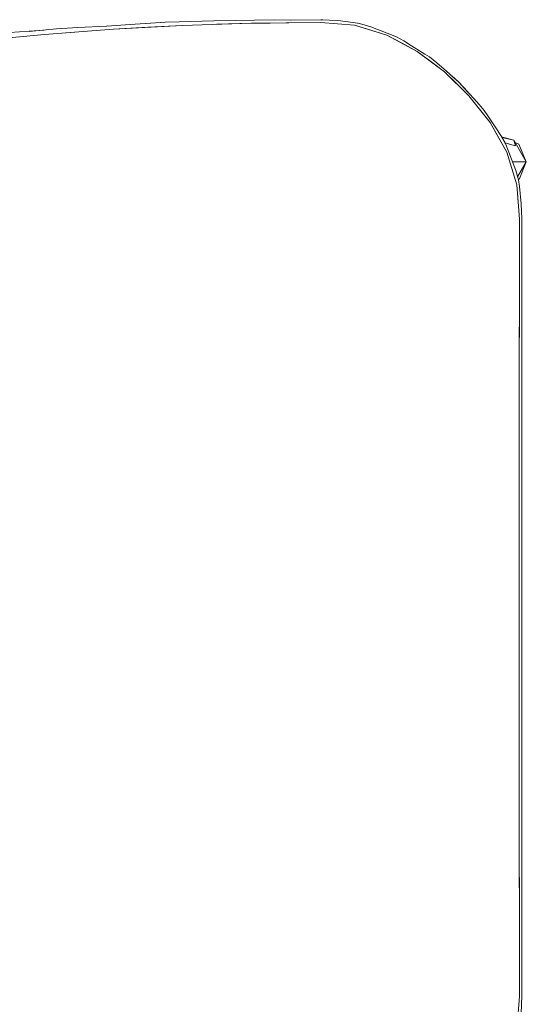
# Model space of a CAD drawing. Header units: millimetres. Extents: x 2 to 902, y -447 to 199.
# Tile 855 of 1056: x 38.836 to 39.253, y 181.411 to 182.222. Entities that reach past the tile are written whole.
import ezdxf

# ---------------------------------------------------------------- set-up
doc = ezdxf.new("R2010")
doc.units = ezdxf.units.MM
doc.header["$MEASUREMENT"] = 0
doc.layers.add('IFC-Elemento de mobília-Contorno', color=152, linetype='Continuous', lineweight=5)

msp = doc.modelspace()

# ---------------------------------------------------------------- linework, layer by layer
at = {"layer": 'IFC-Elemento de mobília-Contorno', "color": 7, "lineweight": 5}
for p, q in [((38.99592, 182.22086), (39.01365, 182.22136)), ((38.99592, 182.22086), (39.01365, 182.22136)), ((39.01365, 182.22136), (39.0294, 182.22152)), ((39.01365, 182.22136), (39.0294, 182.22152)), ((39.0294, 182.22152), (39.04623, 182.22177)), ((39.0294, 182.22152), (39.04623, 182.22177)), ((39.04623, 182.22177), (39.05959, 182.22149)), ((39.04623, 182.22177), (39.05959, 182.22149)), ((39.05864, 182.22151), (39.08393, 182.22192)), ((39.05864, 182.22151), (39.08393, 182.22192)), ((39.05873, 182.22151), (39.08395, 182.22192)), ((39.08393, 182.22192), (39.08549, 182.22176)), ((39.08393, 182.22192), (39.08549, 182.22176)), ((39.08395, 182.22192), (39.08553, 182.22176)), ((39.08395, 182.22192), (39.08553, 182.22176)), ((39.08435, 182.22181), (39.09797, 182.22128)), ((39.08435, 182.22181), (39.09797, 182.22128)), ((38.84412, 182.21249), (38.85614, 182.21329)), ((38.84412, 182.21249), (38.85614, 182.21328)), ((38.84418, 182.2121), (38.8666, 182.21431)), ((38.84418, 182.2121), (38.8666, 182.21431)), ((38.85676, 182.20985), (38.91339, 182.21417)), ((38.85676, 182.20985), (38.91339, 182.21417)), ((38.8666, 182.21431), (38.88404, 182.21561)), ((38.8666, 182.21431), (38.88404, 182.21561)), ((38.88404, 182.21561), (38.90803, 182.21668)), ((38.88404, 182.21561), (38.90803, 182.21668)), ((38.88507, 182.21201), (38.91339, 182.21417)), ((38.88507, 182.21201), (38.91339, 182.21417)), ((38.90779, 182.21667), (38.90889, 182.21674)), ((38.90779, 182.21667), (38.90889, 182.21674)), ((38.90803, 182.21668), (38.92727, 182.21806)), ((38.90803, 182.21668), (38.92727, 182.21806)), ((38.91339, 182.21417), (38.9701, 182.21722)), ((38.91339, 182.21417), (38.9701, 182.21722)), ((38.91339, 182.21417), (38.94174, 182.2157)), ((38.91339, 182.21417), (38.94174, 182.2157)), ((38.92727, 182.21806), (38.94796, 182.21924)), ((38.92727, 182.21806), (38.94796, 182.21924)), ((38.93986, 182.21878), (38.95597, 182.21984)), ((38.93986, 182.21878), (38.95597, 182.21984)), ((38.94042, 182.21881), (38.95596, 182.21984)), ((38.94042, 182.21881), (38.95596, 182.21984)), ((38.94174, 182.2157), (38.9701, 182.21722)), ((38.94174, 182.2157), (38.9701, 182.21722)), ((38.95596, 182.21984), (38.96755, 182.22004)), ((38.95596, 182.21984), (38.96755, 182.22004)), ((38.96755, 182.22004), (38.99592, 182.22086)), ((38.96755, 182.22004), (38.99592, 182.22086)), ((38.9701, 182.21722), (39.02685, 182.219)), ((38.9701, 182.21722), (39.02685, 182.219)), ((38.99847, 182.21811), (39.02685, 182.219)), ((38.99847, 182.21811), (39.02685, 182.219)), ((39.02685, 182.219), (39.08358, 182.21949)), ((39.02685, 182.219), (39.08358, 182.21949)), ((39.02685, 182.219), (39.0423, 182.21913)), ((39.02685, 182.219), (39.0423, 182.21913)), ((39.0423, 182.21913), (39.05775, 182.21926)), ((39.0423, 182.21913), (39.05775, 182.21926)), ((39.05775, 182.21926), (39.08358, 182.21949)), ((39.05775, 182.21926), (39.08358, 182.21949)), ((39.08358, 182.21949), (39.09757, 182.21844)), ((39.08358, 182.21949), (39.11156, 182.2174)), ((39.08358, 182.21949), (39.09757, 182.21844)), ((39.08358, 182.21949), (39.11156, 182.2174)), ((39.09757, 182.21844), (39.11156, 182.2174)), ((39.09757, 182.21844), (39.11156, 182.2174)), ((39.09797, 182.22128), (39.11049, 182.21967)), ((39.09797, 182.22128), (39.11049, 182.21967)), ((39.11049, 182.21967), (39.1159, 182.21883)), ((39.11049, 182.21967), (39.1159, 182.21883)), ((39.11156, 182.2174), (39.12498, 182.21325)), ((39.11156, 182.2174), (39.13839, 182.20911)), ((39.11156, 182.2174), (39.12498, 182.21325)), ((39.11156, 182.2174), (39.13839, 182.20911)), ((39.1159, 182.21883), (39.12519, 182.21598)), ((39.1159, 182.21883), (39.12519, 182.21598)), ((39.12498, 182.21325), (39.13839, 182.20911)), ((39.12498, 182.21325), (39.13839, 182.20911)), ((39.12519, 182.21598), (39.13861, 182.21077)), ((39.12519, 182.21598), (39.13861, 182.21077)), ((38.80025, 182.20428), (38.85676, 182.20985)), ((38.80025, 182.20428), (38.85676, 182.20985)), ((38.82814, 182.21144), (38.84412, 182.21249)), ((38.82814, 182.21144), (38.84412, 182.21249)), ((38.85676, 182.20985), (38.88507, 182.21201)), ((38.85676, 182.20985), (38.88507, 182.21201)), ((39.13839, 182.20911), (39.15077, 182.20246)), ((39.13839, 182.20911), (39.16316, 182.19581)), ((39.13839, 182.20911), (39.15077, 182.20246)), ((39.13839, 182.20911), (39.16316, 182.19581)), ((39.13861, 182.21077), (39.14616, 182.20783)), ((39.13861, 182.21077), (39.14616, 182.20783)), ((39.14616, 182.20783), (39.15227, 182.20452)), ((39.14616, 182.20783), (39.15227, 182.20452)), ((39.15077, 182.20246), (39.16316, 182.19581)), ((39.15077, 182.20246), (39.16316, 182.19581)), ((39.15227, 182.20452), (39.15863, 182.2005)), ((39.15227, 182.20452), (39.15863, 182.2005)), ((39.15863, 182.2005), (39.16965, 182.19354)), ((39.15863, 182.2005), (39.16965, 182.19354)), ((39.16316, 182.19581), (39.17442, 182.1874)), ((39.16316, 182.19581), (39.18568, 182.17897)), ((39.16316, 182.19581), (39.17442, 182.1874)), ((39.16316, 182.19581), (39.18568, 182.17897)), ((39.16965, 182.19354), (39.17325, 182.19125)), ((39.16965, 182.19354), (39.17325, 182.19125)), ((39.17325, 182.19125), (39.17947, 182.18636)), ((39.17325, 182.19125), (39.17947, 182.18636)), ((39.17442, 182.1874), (39.18568, 182.17897)), ((39.17442, 182.1874), (39.18568, 182.17897)), ((39.17947, 182.18636), (39.18732, 182.17953)), ((39.17947, 182.18636), (39.18732, 182.17953)), ((39.18568, 182.17897), (39.20584, 182.15936)), ((39.18568, 182.17897), (39.19576, 182.16916)), ((39.18568, 182.17897), (39.20584, 182.15936)), ((39.18568, 182.17897), (39.19576, 182.16916)), ((39.18732, 182.17953), (39.19553, 182.17219)), ((39.18732, 182.17953), (39.19553, 182.17219)), ((39.19172, 182.17559), (39.19735, 182.17082)), ((39.19172, 182.17559), (39.19735, 182.17082)), ((39.1918, 182.17552), (39.19733, 182.17083)), ((39.1918, 182.17552), (39.19733, 182.17083)), ((39.19576, 182.16916), (39.20584, 182.15936)), ((39.19576, 182.16916), (39.20584, 182.15936)), ((39.19733, 182.17083), (39.20487, 182.16238)), ((39.19733, 182.17083), (39.20487, 182.16238)), ((39.19735, 182.17082), (39.20499, 182.16225)), ((39.19735, 182.17082), (39.20499, 182.16225)), ((39.20275, 182.1647), (39.20978, 182.157)), ((39.20275, 182.1647), (39.20978, 182.157)), ((39.20584, 182.15936), (39.21456, 182.14832)), ((39.20584, 182.15936), (39.22328, 182.13729)), ((39.20584, 182.15936), (39.21456, 182.14832)), ((39.20584, 182.15936), (39.22328, 182.13729)), ((39.20978, 182.157), (39.21422, 182.15222)), ((39.20978, 182.157), (39.21422, 182.15222)), ((39.21422, 182.15222), (39.21835, 182.14726)), ((39.21422, 182.15222), (39.21835, 182.14726)), ((39.21456, 182.14832), (39.22328, 182.13729)), ((39.21456, 182.14832), (39.22328, 182.13729)), ((39.21835, 182.14726), (39.22142, 182.1427)), ((39.21835, 182.14726), (39.22142, 182.1427)), ((39.22142, 182.1427), (39.22797, 182.13282)), ((39.22142, 182.1427), (39.22797, 182.13282)), ((39.22328, 182.13729), (39.237, 182.11277)), ((39.22328, 182.13729), (39.23014, 182.12503)), ((39.22328, 182.13729), (39.237, 182.11277)), ((39.22328, 182.13729), (39.23014, 182.12503)), ((39.22797, 182.13282), (39.23206, 182.12655)), ((39.22797, 182.13282), (39.23206, 182.12655)), ((39.23013, 182.12504), (39.237, 182.11277)), ((39.23013, 182.12504), (39.237, 182.11277)), ((39.23206, 182.12655), (39.23549, 182.1204)), ((39.23206, 182.12655), (39.23549, 182.1204)), ((39.23263, 182.12552), (39.24262, 182.12285)), ((39.23263, 182.12552), (39.24262, 182.12285)), ((39.23292, 182.125), (39.24262, 182.12285)), ((39.23292, 182.125), (39.24262, 182.12285)), ((39.23546, 182.12045), (39.23549, 182.1204)), ((39.23546, 182.12044), (39.2355, 182.12038)), ((39.23546, 182.12044), (39.24423, 182.118)), ((39.23546, 182.12044), (39.2355, 182.12038)), ((39.23546, 182.12044), (39.2355, 182.12038)), ((39.23546, 182.12044), (39.24423, 182.118)), ((39.23546, 182.12044), (39.23549, 182.1204)), ((39.23546, 182.12044), (39.2355, 182.12038)), ((39.23547, 182.12044), (39.23854, 182.11288)), ((39.23547, 182.12044), (39.23549, 182.1204)), ((39.23547, 182.12044), (39.23854, 182.11288)), ((39.23549, 182.1204), (39.2355, 182.12037)), ((39.2355, 182.12038), (39.23552, 182.12033)), ((39.2355, 182.12038), (39.23552, 182.12033)), ((39.24262, 182.12285), (39.24423, 182.118)), ((39.24262, 182.12285), (39.25298, 182.10492)), ((39.24262, 182.12285), (39.24423, 182.118)), ((39.24262, 182.12285), (39.25298, 182.10492)), ((39.24377, 182.12085), (39.24691, 182.11955)), ((39.24377, 182.12085), (39.24691, 182.11955)), ((39.24691, 182.11955), (39.25298, 182.10492)), ((39.237, 182.11277), (39.24528, 182.08594)), ((39.237, 182.11277), (39.24114, 182.09935)), ((39.237, 182.11277), (39.24528, 182.08594)), ((39.237, 182.11277), (39.24114, 182.09935)), ((39.23854, 182.11288), (39.24437, 182.0978)), ((39.23854, 182.11288), (39.24437, 182.0978)), ((39.24162, 182.10492), (39.24296, 182.10492)), ((39.24162, 182.10492), (39.24296, 182.10492)), ((39.24296, 182.10492), (39.25045, 182.10492)), ((39.24296, 182.10492), (39.25045, 182.10492)), ((39.24582, 182.09253), (39.25298, 182.10492)), ((39.24582, 182.09253), (39.25298, 182.10492)), ((39.247, 182.09038), (39.25298, 182.10492)), ((39.25045, 182.10492), (39.25298, 182.10492)), ((39.25045, 182.10492), (39.25298, 182.10492)), ((39.24114, 182.09935), (39.24528, 182.08594)), ((39.24114, 182.09935), (39.24528, 182.08594)), ((39.24437, 182.0978), (39.24653, 182.08996)), ((39.24437, 182.0978), (39.24653, 182.08996)), ((39.24528, 182.08594), (39.24734, 182.05776)), ((39.24528, 182.08594), (39.24631, 182.07193)), ((39.24528, 182.08594), (39.24734, 182.05776)), ((39.24528, 182.08594), (39.24631, 182.07193)), ((39.24646, 182.09015), (39.24653, 182.08996)), ((39.24646, 182.09015), (39.24653, 182.08996)), ((39.24647, 182.09016), (39.24651, 182.09017)), ((39.24647, 182.09015), (39.24651, 182.09017)), ((39.24651, 182.09017), (39.24653, 182.08996)), ((39.24653, 182.08996), (39.24731, 182.08456)), ((39.24653, 182.08996), (39.24655, 182.08976)), ((39.24653, 182.08996), (39.24731, 182.08456)), ((39.24731, 182.08456), (39.24887, 182.07021)), ((39.24731, 182.08456), (39.24887, 182.07021)), ((39.24552, 182.08273), (39.24552, 182.0827)), ((39.24552, 182.08273), (39.24552, 182.0827)), ((39.24631, 182.07193), (39.24734, 182.05776)), ((39.24631, 182.07193), (39.24734, 182.05776)), ((39.24887, 182.07021), (39.24926, 182.05788)), ((39.24887, 182.07021), (39.24926, 182.05788)), ((39.24918, 182.06053), (39.2494, 182.05808)), ((39.24918, 182.06053), (39.2494, 182.05808)), ((39.24919, 182.06036), (39.2494, 182.05792)), ((39.24919, 182.06036), (39.2494, 182.05792)), ((39.24734, 182.05776), (39.24739, 182.03778)), ((39.24734, 182.05776), (39.24744, 182.02223)), ((39.24734, 182.05776), (39.24739, 182.03778)), ((39.24734, 182.05776), (39.24744, 182.02223)), ((39.2494, 182.02079), (39.2494, 182.05808)), ((39.2494, 182.02079), (39.2494, 182.05808)), ((39.2494, 182.03791), (39.2494, 182.05792)), ((39.2494, 182.03791), (39.2494, 182.05792)), ((39.24739, 182.03778), (39.24744, 182.02223)), ((39.2494, 182.01791), (39.2494, 182.03791)), ((39.2494, 182.01791), (39.2494, 182.03791)), ((39.24732, 181.98669), (39.24744, 182.02223)), ((39.24732, 181.98669), (39.24744, 182.02223)), ((39.24738, 182.00446), (39.24744, 182.02223)), ((39.24738, 182.00446), (39.24744, 182.02223)), ((39.2494, 181.98365), (39.2494, 182.02079)), ((39.2494, 181.98365), (39.2494, 182.02079)), ((39.2494, 181.99791), (39.2494, 182.01791)), ((39.2494, 181.99791), (39.2494, 182.01791)), ((39.24732, 181.98669), (39.24738, 182.00446)), ((39.2494, 181.9779), (39.2494, 181.99791)), ((39.2494, 181.9779), (39.2494, 181.99791)), ((39.24725, 181.95116), (39.24732, 181.98669)), ((39.24725, 181.95116), (39.24732, 181.98669)), ((39.24729, 181.96892), (39.24732, 181.98669)), ((39.24729, 181.96892), (39.24732, 181.98669)), ((39.2494, 181.94077), (39.2494, 181.98365)), ((39.2494, 181.94077), (39.2494, 181.98365)), ((39.2494, 181.9579), (39.2494, 181.9779)), ((39.2494, 181.9579), (39.2494, 181.9779)), ((39.24725, 181.95116), (39.24729, 181.96892)), ((39.2494, 181.9379), (39.2494, 181.9579)), ((39.2494, 181.9379), (39.2494, 181.9579)), ((39.24725, 181.93338), (39.24725, 181.95116)), ((39.24725, 181.91562), (39.24725, 181.95116)), ((39.24725, 181.93338), (39.24725, 181.95116)), ((39.24725, 181.91562), (39.24725, 181.95116)), ((39.2494, 181.89789), (39.2494, 181.94077)), ((39.2494, 181.89789), (39.2494, 181.94077)), ((39.2494, 181.9179), (39.2494, 181.9379)), ((39.2494, 181.9179), (39.2494, 181.9379)), ((39.24725, 181.90673), (39.24725, 181.91562)), ((39.24725, 181.91562), (39.24725, 181.88007)), ((39.24725, 181.90673), (39.24725, 181.91562)), ((39.24725, 181.91562), (39.24725, 181.88007)), ((39.2494, 181.89789), (39.2494, 181.9179)), ((39.2494, 181.89789), (39.2494, 181.9179)), ((39.24725, 181.90673), (39.24725, 181.89785)), ((39.24725, 181.90673), (39.24725, 181.89785)), ((39.2494, 181.8779), (39.2494, 181.89789)), ((39.2494, 181.8579), (39.2494, 181.89789)), ((39.2494, 181.8779), (39.2494, 181.89789)), ((39.2494, 181.8579), (39.2494, 181.89789)), ((39.24724, 181.86231), (39.24725, 181.88007)), ((39.24724, 181.84454), (39.24725, 181.88007)), ((39.24724, 181.86231), (39.24725, 181.88007)), ((39.24724, 181.84454), (39.24725, 181.88007)), ((39.2494, 181.8679), (39.2494, 181.8779)), ((39.2494, 181.8679), (39.2494, 181.8779)), ((39.2494, 181.8579), (39.2494, 181.8679)), ((39.2494, 181.8579), (39.2494, 181.8679)), ((39.2494, 181.8379), (39.2494, 181.8579)), ((39.2494, 181.8179), (39.2494, 181.8579)), ((39.2494, 181.8379), (39.2494, 181.8579)), ((39.2494, 181.8179), (39.2494, 181.8579)), ((39.24722, 181.809), (39.24724, 181.84454)), ((39.24722, 181.809), (39.24724, 181.84454)), ((39.24723, 181.82677), (39.24724, 181.84454)), ((39.24723, 181.82677), (39.24724, 181.84454)), ((39.2494, 181.8179), (39.2494, 181.8379)), ((39.2494, 181.8179), (39.2494, 181.8379)), ((39.2494, 181.79791), (39.2494, 181.8179)), ((39.2494, 181.77791), (39.2494, 181.8179)), ((39.2494, 181.79791), (39.2494, 181.8179)), ((39.2494, 181.77791), (39.2494, 181.8179)), ((39.24722, 181.79122), (39.24722, 181.809)), ((39.24722, 181.77346), (39.24722, 181.809)), ((39.24722, 181.79122), (39.24722, 181.809)), ((39.24722, 181.77346), (39.24722, 181.809)), ((39.2494, 181.77791), (39.2494, 181.79791)), ((39.2494, 181.77791), (39.2494, 181.79791)), ((39.2494, 181.75791), (39.2494, 181.77791)), ((39.2494, 181.73792), (39.2494, 181.77791)), ((39.2494, 181.75791), (39.2494, 181.77791)), ((39.2494, 181.73792), (39.2494, 181.77791)), ((39.24722, 181.73792), (39.24722, 181.77346)), ((39.24722, 181.75569), (39.24722, 181.77346)), ((39.24722, 181.73792), (39.24722, 181.77346)), ((39.24722, 181.75569), (39.24722, 181.77346)), ((39.24722, 181.7468), (39.24722, 181.75569)), ((39.24722, 181.7468), (39.24722, 181.75569)), ((39.2494, 181.73792), (39.2494, 181.75791)), ((39.2494, 181.73792), (39.2494, 181.75791)), ((39.24722, 181.70238), (39.24722, 181.73792)), ((39.24722, 181.70238), (39.24722, 181.73792)), ((39.2494, 181.71792), (39.2494, 181.73792)), ((39.2494, 181.69792), (39.2494, 181.73792)), ((39.2494, 181.71792), (39.2494, 181.73792)), ((39.2494, 181.69792), (39.2494, 181.73792)), ((39.24722, 181.70238), (39.24722, 181.72015)), ((39.24722, 181.70238), (39.24722, 181.72015)), ((39.2494, 181.69792), (39.2494, 181.71792)), ((39.2494, 181.69792), (39.2494, 181.71792)), ((39.24722, 181.70238), (39.24722, 181.66684)), ((39.24722, 181.70238), (39.24722, 181.66684)), ((39.2494, 181.68792), (39.2494, 181.69792)), ((39.2494, 181.65793), (39.2494, 181.69792)), ((39.2494, 181.68792), (39.2494, 181.69792)), ((39.2494, 181.65793), (39.2494, 181.69792)), ((39.2494, 181.67792), (39.2494, 181.68792)), ((39.2494, 181.67792), (39.2494, 181.68792)), ((39.24722, 181.68461), (39.24722, 181.66684)), ((39.24722, 181.68461), (39.24722, 181.66684)), ((39.2494, 181.65793), (39.2494, 181.67792)), ((39.2494, 181.65793), (39.2494, 181.67792)), ((39.24722, 181.66684), (39.24724, 181.6313)), ((39.24722, 181.66684), (39.24724, 181.6313)), ((39.2494, 181.63793), (39.2494, 181.65793)), ((39.2494, 181.61793), (39.2494, 181.65793)), ((39.2494, 181.63793), (39.2494, 181.65793)), ((39.2494, 181.61793), (39.2494, 181.65793)), ((39.24723, 181.64907), (39.24724, 181.6313)), ((39.24723, 181.64907), (39.24724, 181.6313)), ((39.2494, 181.61793), (39.2494, 181.63793)), ((39.2494, 181.61793), (39.2494, 181.63793)), ((39.24724, 181.6313), (39.24725, 181.59577)), ((39.24724, 181.6313), (39.24725, 181.59577)), ((39.24724, 181.61353), (39.24725, 181.59577)), ((39.24724, 181.61353), (39.24725, 181.59577)), ((39.2494, 181.60793), (39.2494, 181.61793)), ((39.2494, 181.57794), (39.2494, 181.61793)), ((39.2494, 181.60793), (39.2494, 181.61793)), ((39.2494, 181.57794), (39.2494, 181.61793)), ((39.2494, 181.59793), (39.2494, 181.60793)), ((39.2494, 181.59793), (39.2494, 181.60793)), ((39.2494, 181.57794), (39.2494, 181.59793)), ((39.2494, 181.57794), (39.2494, 181.59793)), ((39.24725, 181.56023), (39.24725, 181.59577)), ((39.24725, 181.56023), (39.24725, 181.59577)), ((39.24725, 181.56023), (39.24725, 181.57799)), ((39.24725, 181.56023), (39.24725, 181.57799)), ((39.2494, 181.55793), (39.2494, 181.57794)), ((39.2494, 181.53507), (39.2494, 181.57794)), ((39.2494, 181.55793), (39.2494, 181.57794)), ((39.2494, 181.53507), (39.2494, 181.57794)), ((39.24725, 181.56023), (39.24725, 181.52468)), ((39.24725, 181.56023), (39.24725, 181.52468)), ((39.2494, 181.53793), (39.2494, 181.55793)), ((39.2494, 181.53793), (39.2494, 181.55793)), ((39.24725, 181.52468), (39.24725, 181.54246)), ((39.24725, 181.54246), (39.24725, 181.52468)), ((39.2494, 181.51793), (39.2494, 181.53793)), ((39.2494, 181.51793), (39.2494, 181.53793)), ((39.2494, 181.49219), (39.2494, 181.53507)), ((39.2494, 181.49219), (39.2494, 181.53507)), ((39.24725, 181.52468), (39.24732, 181.48914)), ((39.24725, 181.52468), (39.24729, 181.50692)), ((39.24725, 181.52468), (39.24732, 181.48914)), ((39.2494, 181.49793), (39.2494, 181.51793)), ((39.2494, 181.49793), (39.2494, 181.51793)), ((39.24729, 181.50692), (39.24732, 181.48914)), ((39.24729, 181.50692), (39.24732, 181.48914)), ((39.2494, 181.47792), (39.2494, 181.49793)), ((39.2494, 181.47792), (39.2494, 181.49793)), ((39.2494, 181.45505), (39.2494, 181.49219)), ((39.2494, 181.45505), (39.2494, 181.49219)), ((39.24732, 181.48914), (39.24744, 181.45361)), ((39.24732, 181.48914), (39.24738, 181.47138)), ((39.24732, 181.48914), (39.24744, 181.45361)), ((39.2494, 181.45792), (39.2494, 181.47792)), ((39.2494, 181.45792), (39.2494, 181.47792)), ((39.24738, 181.47138), (39.24744, 181.45361)), ((39.24738, 181.47138), (39.24744, 181.45361)), ((39.24734, 181.41792), (39.24744, 181.45361)), ((39.24734, 181.41792), (39.24744, 181.45361)), ((39.24739, 181.43806), (39.24744, 181.45361)), ((39.2494, 181.43792), (39.2494, 181.45792)), ((39.2494, 181.43792), (39.2494, 181.45792)), ((39.2494, 181.41792), (39.2494, 181.45505)), ((39.2494, 181.41792), (39.2494, 181.45505)), ((39.24734, 181.41792), (39.24739, 181.43806)), ((39.24734, 181.41792), (39.24739, 181.43806)), ((39.2494, 181.41776), (39.2494, 181.43792)), ((39.2494, 181.41776), (39.2494, 181.43792)), ((39.24528, 181.3899), (39.24734, 181.41792)), ((39.24528, 181.3899), (39.24734, 181.41792)), ((39.24879, 181.40395), (39.24926, 181.4178)), ((39.24879, 181.40395), (39.24926, 181.4178)), ((39.24918, 181.41551), (39.2494, 181.41792)), ((39.24918, 181.41526), (39.2494, 181.41776)), ((39.24918, 181.41525), (39.2494, 181.41776))]:
    msp.add_line(p, q, dxfattribs=at)

doc.saveas('drawing.dxf')
